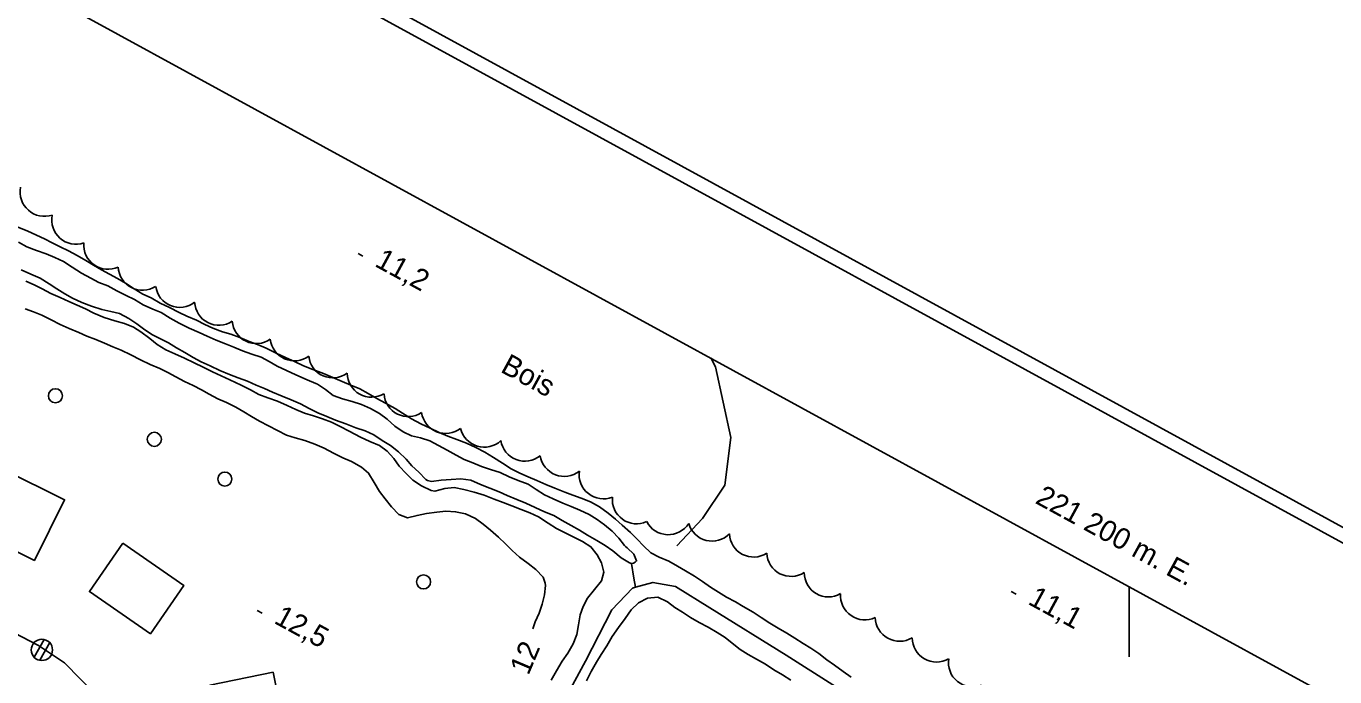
# Model space of a CAD drawing. Extents: x 219136 to 222520, y 5421589 to 5424530.
# Drawn here: x 221042.7 to 221229.3, y 5423826.1 to 5423918.8 of the extents above; entities that cross this region are included whole.
import ezdxf

# ---------------------------------------------------------------- set-up
doc = ezdxf.new("R2010")
doc.units = 0
for name, color, linetype in [('Level 1', 7, 'Continuous'), ('Level 2', 7, 'Continuous'), ('Level 21', 7, 'Continuous'), ('Level 22', 7, 'Continuous'), ('Level 3', 7, 'Continuous'), ('Level 31', 7, 'Continuous'), ('Level 36', 7, 'Continuous'), ('Level 4', 7, 'Continuous'), ('Level 44', 7, 'Continuous'), ('Level 60', 7, 'Continuous'), ('Level 61', 7, 'Continuous')]:
    doc.layers.add(name, color=color, linetype=linetype)

msp = doc.modelspace()

# ---------------------------------------------------------------- linework, layer by layer
at = {"layer": 'Level 1'}
for points in [[(221113.1, 5423855.16), (221111.9, 5423855.78), (221110.64, 5423856.56), (221109.36, 5423857.4), (221108.12, 5423858.17), (221106.83, 5423858.83), (221105.49, 5423859.44), (221104.13, 5423859.96), (221102.86, 5423860.44), (221101.63, 5423860.97), (221100.34, 5423861.56), (221099, 5423862.17), (221097.67, 5423862.92), (221096.39, 5423863.73), (221095.32, 5423864.38), (221093.98, 5423865.13), (221092.7, 5423865.82), (221091.49, 5423866.53), (221090.31, 5423867.18), (221089.04, 5423867.71), (221087.78, 5423868.21), (221086.44, 5423868.81), (221085.11, 5423869.37), (221083.62, 5423869.92), (221082.28, 5423870.47), (221080.97, 5423871.07), (221079.68, 5423871.66), (221078.37, 5423872.28), (221076.94, 5423872.96), (221075.72, 5423873.48), (221074.54, 5423873.93), (221073.17, 5423874.5), (221071.92, 5423874.97), (221070.72, 5423875.32), (221069.34, 5423875.81), (221068.2, 5423876.36), (221066.99, 5423876.95), (221065.65, 5423877.53), (221064.52, 5423878.07), (221063.16, 5423878.76), (221061.85, 5423879.39), (221060.55, 5423880.12), (221059.38, 5423880.68), (221058.14, 5423881.42), (221056.89, 5423882.25), (221055.77, 5423882.88), (221054.6, 5423883.51), (221053.45, 5423884.14), (221052.32, 5423884.79), (221051.25, 5423885.45), (221050.01, 5423886.18), (221048.75, 5423886.82), (221047.58, 5423887.4), (221046.45, 5423887.98), (221045.33, 5423888.54), (221044.19, 5423889.06), (221042.85, 5423889.67), (221041.55, 5423890.19)], [(221042.68, 5423882.51), (221043.87, 5423881.99), (221045.01, 5423881.43), (221046.23, 5423880.78), (221047.55, 5423880.17), (221048.82, 5423879.61), (221050.01, 5423879.12), (221051.18, 5423878.58), (221052.38, 5423877.95), (221053.85, 5423877.35), (221055.39, 5423876.86), (221056.75, 5423876.48), (221058.01, 5423875.96)], [(221058.01, 5423875.96), (221059.09, 5423875.28), (221060.37, 5423874.36), (221061.42, 5423873.51), (221062.63, 5423872.74), (221063.9, 5423872.14), (221065.3, 5423871.54), (221066.67, 5423870.87), (221067.95, 5423870.25), (221069.27, 5423869.6), (221070.51, 5423869.03), (221071.77, 5423868.47), (221073.4, 5423867.68), (221074.69, 5423867.02), (221075.92, 5423866.39), (221077.19, 5423865.87), (221078.57, 5423865.4), (221079.96, 5423864.81), (221081.18, 5423864.21), (221082.41, 5423863.73), (221083.7, 5423863.35), (221085, 5423862.91), (221086.24, 5423862.41), (221087.48, 5423861.81), (221088.8, 5423861.12), (221090.38, 5423860.3), (221091.71, 5423859.69), (221093.1, 5423859.09), (221094.19, 5423858.31), (221095.16, 5423857.25), (221095.91, 5423856.15), (221096.89, 5423855.11), (221097.84, 5423854.14), (221099.11, 5423853.33), (221100.45, 5423852.67), (221100.99, 5423852.59), (221102.4, 5423852.98), (221103.76, 5423853.11), (221105.12, 5423852.82), (221106.62, 5423852.47), (221108.03, 5423852.03), (221109.45, 5423851.47), (221110.76, 5423850.99), (221111.99, 5423850.5), (221113.3, 5423849.99), (221114.53, 5423849.52), (221115.79, 5423848.94), (221117.13, 5423848.03), (221118.36, 5423847.25), (221119.59, 5423846.64), (221120.83, 5423846.05), (221122.04, 5423845.44), (221123.25, 5423844.68), (221124.15, 5423843.53), (221124.74, 5423842.38), (221125.1, 5423841.03), (221124.74, 5423839.83), (221123.76, 5423838.56), (221122.75, 5423837.35), (221122.16, 5423836.16), (221121.72, 5423834.99), (221121.49, 5423833.55), (221121.22, 5423832.18), (221120.71, 5423830.86), (221119.97, 5423829.53)], [(221160.36, 5423826.07), (221159.2, 5423826.9), (221157.96, 5423827.82), (221156.88, 5423828.58), (221155.73, 5423829.45), (221154.6, 5423830.21), (221153.52, 5423830.9), (221152.33, 5423831.63), (221151.17, 5423832.37), (221149.95, 5423833.08), (221148.75, 5423833.78), (221147.51, 5423834.6), (221146.36, 5423835.35), (221144.97, 5423836.17), (221143.84, 5423836.84), (221142.59, 5423837.5), (221141.43, 5423838.19), (221140.3, 5423838.93), (221139.17, 5423839.74), (221138.02, 5423840.48), (221136.74, 5423841.25), (221135.57, 5423841.91), (221134.34, 5423842.62), (221132.99, 5423843.17), (221131.79, 5423843.81), (221130.75, 5423844.81), (221129.86, 5423845.74), (221128.87, 5423846.68), (221127.69, 5423847.77), (221126.74, 5423848.59), (221125.7, 5423849.48), (221124.49, 5423850.37), (221123.19, 5423851.08), (221121.85, 5423851.58), (221120.68, 5423852.02), (221119.51, 5423852.46), (221118.12, 5423853.02), (221116.83, 5423853.53), (221115.53, 5423854.12), (221114.28, 5423854.65), (221113.1, 5423855.16)], [(221122.61, 5423825.56), (221123.29, 5423826.91), (221124.03, 5423828.24), (221124.7, 5423829.33), (221125.52, 5423830.56), (221126.28, 5423831.9), (221127.16, 5423833.16), (221128.11, 5423834.43), (221128.97, 5423835.67), (221130.02, 5423836.69), (221131.32, 5423837.36), (221132.77, 5423837.48), (221134.16, 5423836.82), (221135.2, 5423836.03), (221136.29, 5423835.34), (221137.47, 5423834.6), (221138.67, 5423833.86), (221139.95, 5423833.2), (221141.23, 5423832.47), (221142.37, 5423831.72), (221143.37, 5423830.94), (221144.54, 5423830.04), (221145.65, 5423829.34), (221146.88, 5423828.67), (221148.14, 5423827.93), (221149.35, 5423827.13), (221150.56, 5423826.41), (221151.77, 5423825.66)], [(221119.97, 5423829.53), (221119.15, 5423828.37), (221118.33, 5423826.99), (221117.59, 5423825.66)]]:
    msp.add_lwpolyline(points, dxfattribs=at)
at = {"layer": 'Level 2'}
for points in [[(221042.58, 5423878.59), (221043.78, 5423878.13), (221044.95, 5423877.66), (221046.28, 5423877.02), (221047.56, 5423876.36), (221048.84, 5423875.77), (221050.22, 5423875.18), (221051.38, 5423874.69), (221052.64, 5423874.2), (221053.91, 5423873.7), (221055.1, 5423873.18), (221056.26, 5423872.67), (221057.66, 5423872.03), (221059.03, 5423871.32), (221060.4, 5423870.66), (221061.76, 5423870.06), (221062.9, 5423869.52), (221064.08, 5423868.9), (221065.3, 5423868.24), (221066.54, 5423867.63), (221067.74, 5423867.05), (221068.84, 5423866.43), (221070.05, 5423865.75), (221071.27, 5423865.23), (221072.63, 5423864.56), (221073.75, 5423863.91), (221074.86, 5423863.22), (221075.97, 5423862.57), (221077.29, 5423861.89), (221078.58, 5423861.24), (221079.84, 5423860.58), (221081.08, 5423860.19), (221082.44, 5423859.82), (221083.87, 5423859.3), (221085.23, 5423858.7), (221086.53, 5423857.99), (221087.86, 5423857.34), (221089.11, 5423856.81), (221090.52, 5423856.03)], [(221090.52, 5423856.03), (221091.54, 5423855.16), (221092.34, 5423853.85), (221093.08, 5423852.55), (221093.9, 5423851.48), (221094.8, 5423850.34), (221095.85, 5423849.25), (221097.1, 5423848.81), (221098.46, 5423849.14), (221099.81, 5423849.4), (221101.28, 5423849.62), (221102.57, 5423849.75), (221103.95, 5423849.67), (221105.37, 5423849.35), (221106.79, 5423848.69), (221107.87, 5423847.87), (221108.92, 5423847.02), (221110.09, 5423846.05), (221111.08, 5423845.09), (221112.04, 5423844.15), (221113.06, 5423843.21), (221114.29, 5423842.29), (221115.39, 5423841.42), (221116.42, 5423840.35), (221116.74, 5423839.5), (221116.77, 5423839.16), (221116.61, 5423837.82), (221116.3, 5423836.51), (221115.87, 5423835.21), (221115.31, 5423833.99), (221114.98, 5423832.96)]]:
    msp.add_lwpolyline(points, dxfattribs=at)
at = {"layer": 'Level 21'}
msp.add_lwpolyline([(220995.49, 5423678.29), (220996.19, 5423681.93), (221004.73, 5423697.94), (221021.75, 5423729.83), (221039.74, 5423765.29), (221053.95, 5423791.88), (221056.68, 5423797.99), (221058, 5423802.9), (221058.22, 5423809.79), (221057.3, 5423814.77), (221055.3, 5423819.73), (221052.73, 5423823.47), (221048.19, 5423828.12), (221044.49, 5423830.59), (221027, 5423839.69), (220987.65, 5423860.46), (220947.14, 5423882.17), (220909.34, 5423902.28), (220864.28, 5423926.29)], dxfattribs=at)
at = {"layer": 'Level 22'}
msp.add_lwpolyline([(221135.5, 5423844.79), (221139.15, 5423848.68), (221142.36, 5423853.44), (221143.18, 5423860.23), (221141.01, 5423870.32), (221140.36, 5423871.57)], dxfattribs=at)
at = {"layer": 'Level 3'}
for p, q in [((221090.04, 5423886.45), (221090.74, 5423886.07)), ((221183.16, 5423838.32), (221183.87, 5423837.93)), ((221075.66, 5423835.61), (221076.37, 5423835.22))]:
    msp.add_line(p, q, dxfattribs=at)
at = {"layer": 'Level 31'}
for points in [[(221039.51, 5423855.69), (221048.19, 5423851.38), (221043.89, 5423842.72), (221035.21, 5423847.04)], [(221056.49, 5423845.17), (221065.19, 5423839.17), (221060.45, 5423832.28), (221051.74, 5423838.28)], [(221077.96, 5423826.78), (221079.9, 5423817.17), (221070.49, 5423815.27), (221070.24, 5423816.51), (221069.55, 5423816.37), (221069.04, 5423818.87), (221070.11, 5423819.09), (221068.93, 5423824.96)]]:
    msp.add_lwpolyline(points, close=True, dxfattribs=at)
at = {"layer": 'Level 36'}
for p, q in [((221045.29, 5423831.46), (221043.85, 5423828.94)), ((221044.65, 5423828.5), (221046.09, 5423831.02))]:
    msp.add_line(p, q, dxfattribs=at)
for centre, radius in [((221046.89, 5423866.19), 1), ((221061, 5423859.98), 1), ((221071.05, 5423854.32), 1), ((221099.39, 5423839.66), 1), ((221044.96, 5423829.98), 1.52)]:
    msp.add_circle(centre, radius, dxfattribs=at)
at = {"layer": 'Level 4'}
for points in [[(221041.65, 5423888.09), (221042.84, 5423887.43), (221044.2, 5423886.9), (221045.56, 5423886.42), (221046.8, 5423885.87), (221048.07, 5423885.32), (221049.3, 5423884.49), (221050.6, 5423883.67), (221051.96, 5423882.93), (221053.07, 5423882.35), (221054.35, 5423881.85), (221055.67, 5423881.14), (221057, 5423880.46), (221058.16, 5423879.89), (221059.42, 5423879.15), (221060.77, 5423878.54), (221061.98, 5423878.03), (221063.27, 5423877.26), (221064.55, 5423876.52), (221065.95, 5423875.81), (221067.38, 5423875.19), (221068.51, 5423874.66), (221069.82, 5423874.09), (221071.16, 5423873.58), (221072.33, 5423873.1), (221073.59, 5423872.59), (221074.92, 5423872.13), (221076.21, 5423871.68), (221077.36, 5423871.07), (221078.52, 5423870.42), (221079.82, 5423869.8), (221081.19, 5423869.17), (221082.81, 5423868.46), (221084.03, 5423867.93)], [(221057.35, 5423877.22), (221056.05, 5423877.89), (221054.8, 5423878.19), (221053.49, 5423878.47), (221052.05, 5423878.96), (221050.66, 5423879.5), (221049.34, 5423880.08), (221048.23, 5423880.69), (221047.1, 5423881.42), (221046.01, 5423882.14), (221044.72, 5423882.92), (221043.38, 5423883.51), (221042.02, 5423884.13)], [(221104.7, 5423854.35), (221103.33, 5423854.26), (221101.92, 5423854.16), (221100.5, 5423853.99), (221099.96, 5423854.12), (221099.73, 5423854.25), (221098.72, 5423855.29), (221097.73, 5423856.22), (221096.89, 5423857.15), (221095.79, 5423858.21), (221094.69, 5423859.09), (221093.5, 5423859.81), (221092.31, 5423860.6), (221091.07, 5423861.17), (221089.71, 5423861.64), (221088.29, 5423862.17), (221086.83, 5423862.72), (221085.6, 5423863.22), (221084.33, 5423863.74), (221083.06, 5423864.37), (221081.83, 5423865.06), (221080.49, 5423865.59), (221079.22, 5423866.11), (221077.85, 5423866.7), (221076.69, 5423867.2), (221075.54, 5423867.72), (221074.27, 5423868.26), (221072.95, 5423868.76), (221071.72, 5423869.2), (221070.35, 5423869.79), (221068.95, 5423870.45), (221067.7, 5423871.03), (221066.53, 5423871.63), (221065.36, 5423872.34), (221064.17, 5423873.03), (221063.01, 5423873.72), (221061.88, 5423874.3), (221060.74, 5423874.89), (221059.63, 5423875.6), (221058.51, 5423876.45), (221057.35, 5423877.22)], [(221084.03, 5423867.93), (221084.28, 5423867.82), (221085.41, 5423867.09), (221086.49, 5423866.23), (221087.81, 5423865.74), (221089.22, 5423865.38), (221090.53, 5423864.93), (221091.83, 5423864.36), (221093.1, 5423863.68), (221094.2, 5423862.83), (221095.27, 5423861.86), (221096.5, 5423861.04), (221097.69, 5423860.5), (221098.97, 5423860.19), (221100.26, 5423859.75), (221101.5, 5423859.11), (221102.75, 5423858.43), (221104.03, 5423857.73), (221105.19, 5423857.12), (221106.41, 5423856.61), (221107.65, 5423856.11), (221108.93, 5423855.68), (221110.33, 5423855.23), (221111.57, 5423854.64), (221112.89, 5423854.11), (221114.28, 5423853.57), (221115.44, 5423852.84), (221116.61, 5423852.06), (221117.86, 5423851.52), (221119.23, 5423850.89), (221120.42, 5423850.41), (221121.68, 5423849.87), (221123.02, 5423849.26), (221124.16, 5423848.57), (221125.17, 5423847.81), (221126.3, 5423846.9), (221127.24, 5423845.91), (221128.02, 5423844.87), (221128.21, 5423844.67), (221128.41, 5423844.52), (221129.36, 5423843.61), (221129.77, 5423842.65), (221129.56, 5423842.46), (221129.31, 5423842.34), (221129.05, 5423842.29), (221129.02, 5423842.3)], [(221129.02, 5423842.3), (221128.77, 5423842.38), (221127.56, 5423843.1), (221126.39, 5423844.09), (221125.28, 5423844.84), (221124.08, 5423845.54), (221122.74, 5423846.31), (221121.6, 5423847.02), (221120.41, 5423847.7), (221119.17, 5423848.42), (221117.94, 5423849.14), (221116.61, 5423849.67), (221115.32, 5423850.26), (221113.95, 5423850.88), (221112.69, 5423851.41), (221111.31, 5423851.98), (221110.15, 5423852.5), (221108.82, 5423853.03), (221107.51, 5423853.53), (221106.14, 5423854.15), (221104.7, 5423854.35)], [(221129.02, 5423842.3), (221129.35, 5423840.2), (221129.59, 5423838.9)], [(221129.59, 5423838.9), (221129.16, 5423838.79), (221126.22, 5423835.7), (221122.46, 5423828.37), (221117.28, 5423818.84), (221108.51, 5423804.33), (221099.97, 5423789.11), (221090.64, 5423772.65), (221085.03, 5423762.4)], [(221287.6, 5423673.46), (221282.06, 5423691.71), (221274.58, 5423719.83), (221268.29, 5423742.26), (221265.42, 5423751.9), (221262.07, 5423757.31), (221256.32, 5423762.35), (221248.67, 5423767.24), (221232.95, 5423777.21), (221213.07, 5423789.34), (221193.48, 5423801.83), (221172.09, 5423815.87), (221151.07, 5423829.22), (221140.21, 5423835.97), (221135.3, 5423839.03), (221132.1, 5423839.58), (221129.59, 5423838.9)]]:
    msp.add_lwpolyline(points, dxfattribs=at)
at = {"layer": 'Level 44'}
for centre, start, end in [((221045.33, 5423895.21), 168.483, 288.483), ((221049.83, 5423891.24), 168.721, 288.721), ((221054.39, 5423887.66), 174.9574, 294.9574), ((221059.31, 5423884.68), 182.6764, 302.6764), ((221064.62, 5423882.24), 187.8957, 307.8957), ((221070.2, 5423879.7), 183.2211, 303.2211), ((221075.55, 5423877.08), 184.6547, 304.6547), ((221080.97, 5423874.62), 186.3092, 306.3092), ((221086.46, 5423872.19), 186.1475, 306.1475), ((221091.97, 5423869.44), 180.7173, 300.7173), ((221097.2, 5423866.68), 183.5695, 303.5695), ((221102.54, 5423864.27), 187.8881, 307.8881), ((221108.04, 5423862.32), 193.0993, 313.0993), ((221113.83, 5423860.33), 188.9042, 308.9042), ((221119.43, 5423858.16), 188.7896, 308.7896), ((221125.03, 5423854.96), 171.6494, 291.6494), ((221129.76, 5423851.4), 174.5097, 294.5097), ((221134.27, 5423849.85), 207.4882, 327.4882), ((221140.52, 5423848.93), 195.7466, 315.7466), ((221146.46, 5423846.66), 182.5158, 302.5158), ((221151.78, 5423843.91), 182.7844, 302.7844), ((221157.12, 5423840.99), 179.845, 299.845), ((221162.3, 5423837.71), 175.452, 295.452), ((221167.25, 5423834.66), 181.1943, 301.1943), ((221172.51, 5423831.71), 180.2803, 300.2803), ((221177.68, 5423828.17), 170.9756, 290.9756)]:
    msp.add_arc(centre, 3.46, start, end, dxfattribs=at)
at = {"layer": 'Level 60'}
for points in [[(219135.93, 5422982.66), (219981.09, 5424529.89), (222519.95, 5423143.06), (221674.79, 5421595.83), (219135.93, 5422982.66)], [(219138.65, 5422983.46), (219981.9, 5424527.19), (222517.24, 5423142.28), (221673.99, 5421598.55), (219138.65, 5422983.46)]]:
    msp.add_lwpolyline(points, dxfattribs=at)
msp.add_lwpolyline([(219164.83, 5422989.67), (219989.85, 5424500.03), (222033.74, 5423383.57), (221208.72, 5421873.21)], close=True, dxfattribs=at)
at = {"layer": 'Level 61'}
msp.add_line((221200, 5423838.99), (221200, 5423828.99), dxfattribs=at)

# ---------------------------------------------------------------- texts
at = {"layer": 'Level 2'}
msp.add_text('12', height=3, rotation=67.0169, dxfattribs=at).set_placement((221114.33, 5423826.25))
at = {"layer": 'Level 3'}
for s, p in [('11,2', (221092.28, 5423884.72)), ('11,1', (221185.41, 5423836.58)), ('12,5', (221077.91, 5423833.87))]:
    msp.add_text(s, height=3, rotation=331.383, dxfattribs=at).set_placement(p)
at = {"layer": 'Level 44'}
msp.add_text('Bois', height=3, rotation=331.3547, dxfattribs=at).set_placement((221110.21, 5423869.66))
at = {"layer": 'Level 61'}
msp.add_text('221 200 m. E.', height=3, rotation=331.3547, dxfattribs=at).set_placement((221186.45, 5423850.96))

doc.saveas('drawing.dxf')
